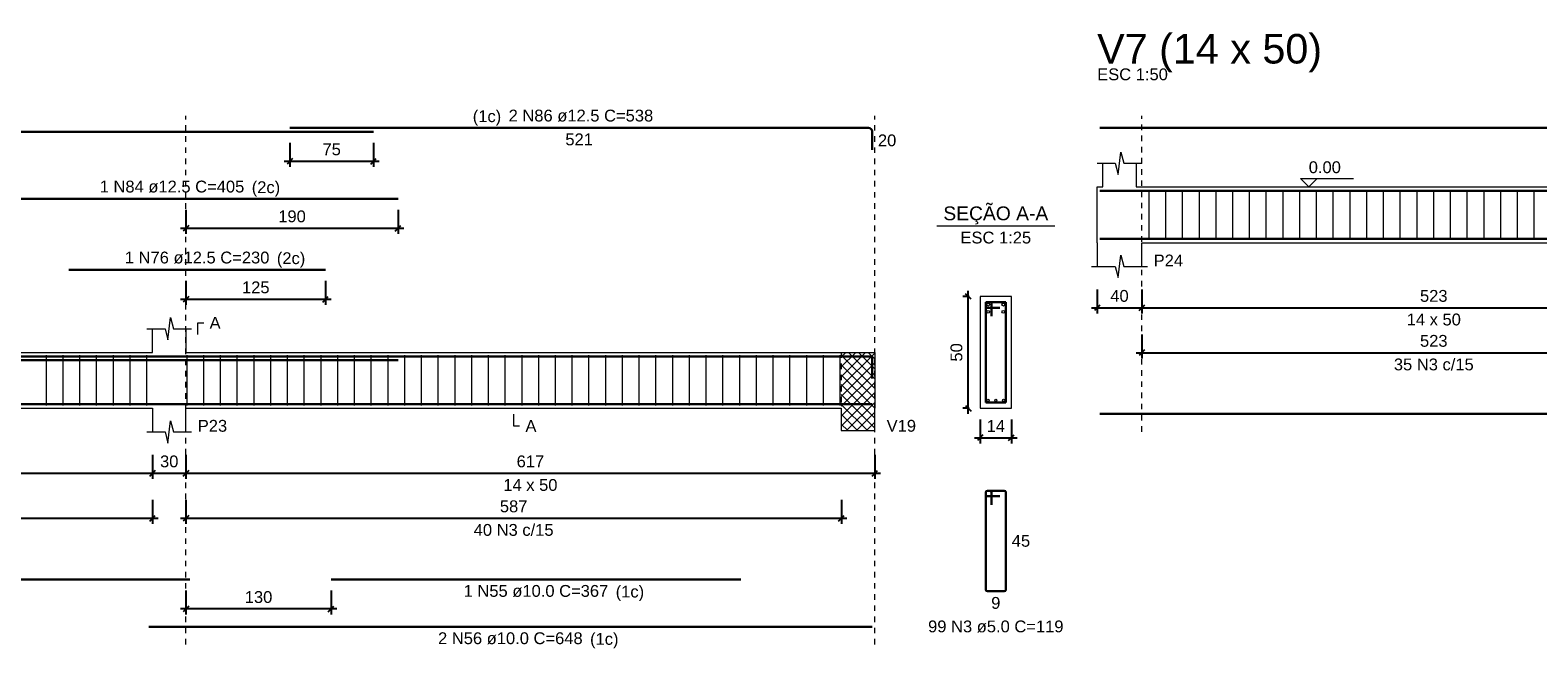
# Model space of a CAD drawing. Header units: millimetres. Extents: x 10 to 1250, y -62 to 528.
# Tile 840 of 909: x 810 to 837, y 100 to 111. Entities that reach past the tile are written whole.
import ezdxf

# ---------------------------------------------------------------- set-up
doc = ezdxf.new("R2010")
doc.units = ezdxf.units.MM
doc.header["$LTSCALE"] = 0.05
doc.linetypes.add('DOT', pattern=[6.35, 0, -6.35])
for name, color, linetype, lineweight in [('Descrição da armadura', 7, 'Continuous', 5), ('DT-Arm complementar', 5, 'Continuous', 5), ('DT-Barras na forma', 2, 'Continuous', 30), ('DT-Barras no corte', 5, 'Continuous', 5), ('DT-Barras rebatidas', 2, 'Continuous', 30), ('DT-Cotas', 9, 'Continuous', 5), ('DT-Forma', 5, 'Continuous', 5), ('DT-Hachura intersecção vigas', 9, 'Continuous', 5), ('DT-Pontilhado', 9, 'DOT', 5), ('DT-Textos', 7, 'Continuous', 5), ('DT-Título', 3, 'Continuous', 20), ('Textos armaduras', 7, 'Continuous', 5)]:
    doc.layers.add(name, color=color, linetype=linetype, lineweight=lineweight)
doc.styles.add('Arial', font='arial.ttf')
doc.styles.get("Standard").update_dxf_attribs({"font": 'arial.ttf'})
doc.dimstyles.new('UM_25.000000', dxfattribs={"dimtxt": 0.18, "dimasz": 0.1, "dimexe": 0.1, "dimexo": 0.2, "dimgap": 0, "dimtad": 1, "dimtih": 1, "dimtoh": 1, "dimdec": 1, "dimlfac": 25, "dimzin": 0, "dimdsep": 46, "dimtxsty": 'Standard', "dimcen": 0.09, "dimdle": 0.1, "dimadec": 1, "dimazin": 2, "dimtfac": 1, "dimtdec": 4, "dimtofl": 0, "dimtmove": 0, "dimatfit": 3, "dimfxl": 1, "dimtolj": 1, "dimarcsym": 0})
doc.dimstyles.new('UM_50.000000', dxfattribs={"dimtxt": 0.18, "dimasz": 0.1, "dimexe": 0.1, "dimexo": 0.2, "dimgap": 0.1, "dimtad": 1, "dimdec": 1, "dimlfac": 50, "dimzin": 0, "dimdsep": 46, "dimtxsty": 'Standard', "dimblk": 'OBLIQUE', "dimcen": 0.09, "dimdle": 0.1, "dimadec": 1, "dimazin": 2, "dimtfac": 1, "dimtdec": 1, "dimtofl": 0, "dimtmove": 0, "dimatfit": 3, "dimldrblk": 'OBLIQUE', "dimfxl": 1, "dimtolj": 1, "dimarcsym": 1})

# ---------------------------------------------------------------- blocks, each defined once
blk = doc.blocks.new('_Oblique')
at = {"color": 0, "linetype": 'ByBlock', "lineweight": -2}
blk.add_line((-0.5, -0.5), (0.5, 0.5), dxfattribs=at)
blk = doc.blocks.new('*D1126')
at = {"layer": 'Defpoints', "color": 0, "transparency": 16777216}
for p in [(805.549, 103.96), (811.749, 103.96), (811.749, 103.43)]:
    blk.add_point(p, dxfattribs=at)
at = {"layer": 'DT-Cotas', "color": 0, "lineweight": -2, "transparency": 16777216}
for p, q in [((805.549, 103.76), (805.549, 103.33)), ((811.749, 103.76), (811.749, 103.33)), ((805.449, 103.43), (811.849, 103.43))]:
    blk.add_line(p, q, dxfattribs=at)
at = {"layer": 'DT-Cotas', "color": 0, "lineweight": -2, "transparency": 16777216, "xscale": 0.1, "yscale": 0.1, "zscale": 0.1, "rotation": 180}
blk.add_blockref('_Oblique', (805.549, 103.43), dxfattribs=at)
at = {"layer": 'DT-Cotas', "color": 0, "lineweight": -2, "transparency": 16777216, "xscale": 0.1, "yscale": 0.1, "zscale": 0.1}
blk.add_blockref('_Oblique', (811.749, 103.43), dxfattribs=at)
at = {"layer": 'DT-Cotas', "transparency": 16777216, "insert": (808.649, 103.642), "char_height": 0.2118, "attachment_point": 5, "rotation": 0.0057, "style": 'Arial'}
blk.add_mtext('\\A1;310', dxfattribs=at)
blk = doc.blocks.new('*D1127')
at = {"layer": 'Defpoints', "color": 0, "transparency": 16777216}
for p in [(811.749, 103.96), (812.349, 103.96), (812.349, 103.43)]:
    blk.add_point(p, dxfattribs=at)
at = {"layer": 'DT-Cotas', "color": 0, "lineweight": -2, "transparency": 16777216}
for p, q in [((811.749, 103.76), (811.749, 103.33)), ((812.349, 103.76), (812.349, 103.33)), ((811.649, 103.43), (812.449, 103.43))]:
    blk.add_line(p, q, dxfattribs=at)
at = {"layer": 'DT-Cotas', "color": 0, "lineweight": -2, "transparency": 16777216, "xscale": 0.1, "yscale": 0.1, "zscale": 0.1, "rotation": 180}
blk.add_blockref('_Oblique', (811.749, 103.43), dxfattribs=at)
at = {"layer": 'DT-Cotas', "color": 0, "lineweight": -2, "transparency": 16777216, "xscale": 0.1, "yscale": 0.1, "zscale": 0.1}
blk.add_blockref('_Oblique', (812.349, 103.43), dxfattribs=at)
at = {"layer": 'DT-Cotas', "transparency": 16777216, "insert": (812.049, 103.642), "char_height": 0.2118, "attachment_point": 5, "rotation": 0.0057, "style": 'Arial'}
blk.add_mtext('\\A1;30', dxfattribs=at)
blk = doc.blocks.new('*D1128')
at = {"layer": 'Defpoints', "color": 0, "transparency": 16777216}
for p in [(812.349, 103.96), (824.689, 103.96), (824.689, 103.43)]:
    blk.add_point(p, dxfattribs=at)
at = {"layer": 'DT-Cotas', "color": 0, "lineweight": -2, "transparency": 16777216}
for p, q in [((812.349, 103.76), (812.349, 103.33)), ((824.689, 103.76), (824.689, 103.33)), ((812.249, 103.43), (824.789, 103.43))]:
    blk.add_line(p, q, dxfattribs=at)
at = {"layer": 'DT-Cotas', "color": 0, "lineweight": -2, "transparency": 16777216, "xscale": 0.1, "yscale": 0.1, "zscale": 0.1, "rotation": 180}
blk.add_blockref('_Oblique', (812.349, 103.43), dxfattribs=at)
at = {"layer": 'DT-Cotas', "color": 0, "lineweight": -2, "transparency": 16777216, "xscale": 0.1, "yscale": 0.1, "zscale": 0.1}
blk.add_blockref('_Oblique', (824.689, 103.43), dxfattribs=at)
at = {"layer": 'DT-Cotas', "transparency": 16777216, "insert": (818.519, 103.642), "char_height": 0.2118, "attachment_point": 5, "rotation": 0.0057, "style": 'Arial'}
blk.add_mtext('\\A1;617', dxfattribs=at)
blk = doc.blocks.new('*D1117')
at = {"layer": 'Defpoints', "color": 0, "transparency": 16777216}
for p in [(805.549, 103.155), (811.749, 103.155), (811.749, 102.625)]:
    blk.add_point(p, dxfattribs=at)
at = {"layer": 'DT-Cotas', "color": 0, "lineweight": -2, "transparency": 16777216}
for p, q in [((805.549, 102.955), (805.549, 102.525)), ((811.749, 102.955), (811.749, 102.525)), ((805.449, 102.625), (811.849, 102.625))]:
    blk.add_line(p, q, dxfattribs=at)
at = {"layer": 'DT-Cotas', "color": 0, "lineweight": -2, "transparency": 16777216, "xscale": 0.1, "yscale": 0.1, "zscale": 0.1, "rotation": 180}
blk.add_blockref('_Oblique', (805.549, 102.625), dxfattribs=at)
at = {"layer": 'DT-Cotas', "color": 0, "lineweight": -2, "transparency": 16777216, "xscale": 0.1, "yscale": 0.1, "zscale": 0.1}
blk.add_blockref('_Oblique', (811.749, 102.625), dxfattribs=at)
at = {"layer": 'DT-Cotas', "transparency": 16777216, "insert": (808.649, 102.837), "char_height": 0.2118, "attachment_point": 5, "rotation": 0.0057, "style": 'Arial'}
blk.add_mtext('\\A1;310', dxfattribs=at)
blk = doc.blocks.new('*D1118')
at = {"layer": 'Defpoints', "color": 0, "transparency": 16777216}
for p in [(812.349, 103.155), (824.089, 103.155), (824.089, 102.625)]:
    blk.add_point(p, dxfattribs=at)
at = {"layer": 'DT-Cotas', "color": 0, "lineweight": -2, "transparency": 16777216}
for p, q in [((812.349, 102.955), (812.349, 102.525)), ((824.089, 102.955), (824.089, 102.525)), ((812.249, 102.625), (824.189, 102.625))]:
    blk.add_line(p, q, dxfattribs=at)
at = {"layer": 'DT-Cotas', "color": 0, "lineweight": -2, "transparency": 16777216, "xscale": 0.1, "yscale": 0.1, "zscale": 0.1, "rotation": 180}
blk.add_blockref('_Oblique', (812.349, 102.625), dxfattribs=at)
at = {"layer": 'DT-Cotas', "color": 0, "lineweight": -2, "transparency": 16777216, "xscale": 0.1, "yscale": 0.1, "zscale": 0.1}
blk.add_blockref('_Oblique', (824.089, 102.625), dxfattribs=at)
at = {"layer": 'DT-Cotas', "transparency": 16777216, "insert": (818.219, 102.837), "char_height": 0.2118, "attachment_point": 5, "rotation": 0.0057, "style": 'Arial'}
blk.add_mtext('\\A1;587', dxfattribs=at)
blk = doc.blocks.new('*D1119')
at = {"layer": 'Defpoints', "color": 0, "transparency": 16777216}
for p in [(812.349, 101.53), (814.949, 101.53), (812.349, 101.001)]:
    blk.add_point(p, dxfattribs=at)
at = {"layer": 'DT-Cotas', "color": 0, "lineweight": -2, "transparency": 16777216}
for p, q in [((812.349, 101.33), (812.349, 100.901)), ((814.949, 101.33), (814.949, 100.901)), ((815.049, 101.001), (812.249, 101.001))]:
    blk.add_line(p, q, dxfattribs=at)
at = {"layer": 'DT-Cotas', "color": 0, "lineweight": -2, "transparency": 16777216, "xscale": 0.1, "yscale": 0.1, "zscale": 0.1, "rotation": 180}
blk.add_blockref('_Oblique', (812.349, 101.001), dxfattribs=at)
at = {"layer": 'DT-Cotas', "color": 0, "lineweight": -2, "transparency": 16777216, "xscale": 0.1, "yscale": 0.1, "zscale": 0.1}
blk.add_blockref('_Oblique', (814.949, 101.001), dxfattribs=at)
at = {"layer": 'DT-Cotas', "transparency": 16777216, "insert": (813.649, 101.213), "char_height": 0.2118, "attachment_point": 5, "rotation": 0.0057, "style": 'Arial'}
blk.add_mtext('\\A1;130', dxfattribs=at)
blk = doc.blocks.new('*D1120')
at = {"layer": 'Defpoints', "color": 0, "transparency": 16777216}
for p in [(812.349, 107.076), (814.849, 107.076), (814.849, 106.546)]:
    blk.add_point(p, dxfattribs=at)
at = {"layer": 'DT-Cotas', "color": 0, "lineweight": -2, "transparency": 16777216}
for p, q in [((812.349, 106.876), (812.349, 106.446)), ((814.849, 106.876), (814.849, 106.446)), ((812.249, 106.546), (814.949, 106.546))]:
    blk.add_line(p, q, dxfattribs=at)
at = {"layer": 'DT-Cotas', "color": 0, "lineweight": -2, "transparency": 16777216, "xscale": 0.1, "yscale": 0.1, "zscale": 0.1, "rotation": 180}
blk.add_blockref('_Oblique', (812.349, 106.546), dxfattribs=at)
at = {"layer": 'DT-Cotas', "color": 0, "lineweight": -2, "transparency": 16777216, "xscale": 0.1, "yscale": 0.1, "zscale": 0.1}
blk.add_blockref('_Oblique', (814.849, 106.546), dxfattribs=at)
at = {"layer": 'DT-Cotas', "transparency": 16777216, "insert": (813.599, 106.758), "char_height": 0.2118, "attachment_point": 5, "rotation": 0.0057, "style": 'Arial'}
blk.add_mtext('\\A1;125', dxfattribs=at)
blk = doc.blocks.new('*D1121')
at = {"layer": 'Defpoints', "color": 0, "transparency": 16777216}
for p in [(812.349, 108.347), (816.149, 108.347), (816.149, 107.817)]:
    blk.add_point(p, dxfattribs=at)
at = {"layer": 'DT-Cotas', "color": 0, "lineweight": -2, "transparency": 16777216}
for p, q in [((812.349, 108.147), (812.349, 107.717)), ((816.149, 108.147), (816.149, 107.717)), ((812.249, 107.817), (816.249, 107.817))]:
    blk.add_line(p, q, dxfattribs=at)
at = {"layer": 'DT-Cotas', "color": 0, "lineweight": -2, "transparency": 16777216, "xscale": 0.1, "yscale": 0.1, "zscale": 0.1, "rotation": 180}
blk.add_blockref('_Oblique', (812.349, 107.817), dxfattribs=at)
at = {"layer": 'DT-Cotas', "color": 0, "lineweight": -2, "transparency": 16777216, "xscale": 0.1, "yscale": 0.1, "zscale": 0.1}
blk.add_blockref('_Oblique', (816.149, 107.817), dxfattribs=at)
at = {"layer": 'DT-Cotas', "transparency": 16777216, "insert": (814.249, 108.029), "char_height": 0.2118, "attachment_point": 5, "rotation": 0.0057, "style": 'Arial'}
blk.add_mtext('\\A1;190', dxfattribs=at)
blk = doc.blocks.new('*D1139')
at = {"layer": 'Defpoints', "color": 0, "transparency": 16777216}
for p in [(814.209, 109.547), (815.709, 109.547), (815.709, 109.017)]:
    blk.add_point(p, dxfattribs=at)
at = {"layer": 'DT-Cotas', "color": 0, "lineweight": -2, "transparency": 16777216}
for p, q in [((814.209, 109.347), (814.209, 108.917)), ((815.709, 109.347), (815.709, 108.917)), ((814.109, 109.017), (815.809, 109.017))]:
    blk.add_line(p, q, dxfattribs=at)
at = {"layer": 'DT-Cotas', "color": 0, "lineweight": -2, "transparency": 16777216, "xscale": 0.1, "yscale": 0.1, "zscale": 0.1, "rotation": 180}
blk.add_blockref('_Oblique', (814.209, 109.017), dxfattribs=at)
at = {"layer": 'DT-Cotas', "color": 0, "lineweight": -2, "transparency": 16777216, "xscale": 0.1, "yscale": 0.1, "zscale": 0.1}
blk.add_blockref('_Oblique', (815.709, 109.017), dxfattribs=at)
at = {"layer": 'DT-Cotas', "transparency": 16777216, "insert": (814.959, 109.229), "char_height": 0.2118, "attachment_point": 5, "rotation": 0.0057, "style": 'Arial'}
blk.add_mtext('\\A1;75', dxfattribs=at)
blk = doc.blocks.new('*D1140')
at = {"layer": 'Defpoints', "color": 0, "transparency": 16777216}
for p in [(826.364, 106.595), (826.576, 106.595), (826.576, 104.595)]:
    blk.add_point(p, dxfattribs=at)
at = {"layer": 'DT-Cotas', "color": 0, "lineweight": -2, "transparency": 16777216}
for p, q in [((826.364, 104.495), (826.364, 106.695)), ((826.376, 106.595), (826.264, 106.595)), ((826.376, 104.595), (826.264, 104.595))]:
    blk.add_line(p, q, dxfattribs=at)
at = {"layer": 'DT-Cotas', "color": 0, "lineweight": -2, "transparency": 16777216, "xscale": 0.1, "yscale": 0.1, "zscale": 0.1}
for p, rotation in [((826.364, 106.595), 90), ((826.364, 104.595), 270)]:
    blk.add_blockref('_Oblique', p, dxfattribs=dict(at, rotation=rotation))
at = {"layer": 'DT-Cotas', "transparency": 16777216, "insert": (826.152, 105.595), "char_height": 0.2118, "attachment_point": 5, "rotation": 90, "style": 'Arial'}
blk.add_mtext('\\A1;50', dxfattribs=at)
blk = doc.blocks.new('*D1141')
at = {"layer": 'Defpoints', "color": 0, "transparency": 16777216}
for p in [(826.576, 104.595), (827.136, 104.595), (827.136, 104.066)]:
    blk.add_point(p, dxfattribs=at)
at = {"layer": 'DT-Cotas', "color": 0, "lineweight": -2, "transparency": 16777216}
for p, q in [((826.576, 104.395), (826.576, 103.966)), ((827.136, 104.395), (827.136, 103.966)), ((826.476, 104.066), (827.236, 104.066))]:
    blk.add_line(p, q, dxfattribs=at)
at = {"layer": 'DT-Cotas', "color": 0, "lineweight": -2, "transparency": 16777216, "xscale": 0.1, "yscale": 0.1, "zscale": 0.1, "rotation": 180}
blk.add_blockref('_Oblique', (826.576, 104.066), dxfattribs=at)
at = {"layer": 'DT-Cotas', "color": 0, "lineweight": -2, "transparency": 16777216, "xscale": 0.1, "yscale": 0.1, "zscale": 0.1}
blk.add_blockref('_Oblique', (827.136, 104.066), dxfattribs=at)
at = {"layer": 'DT-Cotas', "transparency": 16777216, "insert": (826.856, 104.277), "char_height": 0.2118, "attachment_point": 5, "rotation": 0.0057, "style": 'Arial'}
blk.add_mtext('\\A1;14', dxfattribs=at)
blk = doc.blocks.new('*D1130')
at = {"layer": 'Defpoints', "color": 0, "transparency": 16777216}
for p in [(828.672, 106.922), (829.472, 106.922), (829.472, 106.393)]:
    blk.add_point(p, dxfattribs=at)
at = {"layer": 'DT-Cotas', "color": 0, "lineweight": -2, "transparency": 16777216}
for p, q in [((828.672, 106.722), (828.672, 106.293)), ((829.472, 106.722), (829.472, 106.293)), ((828.572, 106.393), (829.572, 106.393))]:
    blk.add_line(p, q, dxfattribs=at)
at = {"layer": 'DT-Cotas', "color": 0, "lineweight": -2, "transparency": 16777216, "xscale": 0.1, "yscale": 0.1, "zscale": 0.1, "rotation": 180}
blk.add_blockref('_Oblique', (828.672, 106.393), dxfattribs=at)
at = {"layer": 'DT-Cotas', "color": 0, "lineweight": -2, "transparency": 16777216, "xscale": 0.1, "yscale": 0.1, "zscale": 0.1}
blk.add_blockref('_Oblique', (829.472, 106.393), dxfattribs=at)
at = {"layer": 'DT-Cotas', "transparency": 16777216, "insert": (829.072, 106.605), "char_height": 0.2118, "attachment_point": 5, "rotation": 0.0057, "style": 'Arial'}
blk.add_mtext('\\A1;40', dxfattribs=at)
blk = doc.blocks.new('*D1131')
at = {"layer": 'Defpoints', "color": 0, "transparency": 16777216}
for p in [(829.472, 106.922), (839.932, 106.922), (839.932, 106.393)]:
    blk.add_point(p, dxfattribs=at)
at = {"layer": 'DT-Cotas', "color": 0, "lineweight": -2, "transparency": 16777216}
for p, q in [((829.472, 106.722), (829.472, 106.293)), ((839.932, 106.722), (839.932, 106.293)), ((829.372, 106.393), (840.032, 106.393))]:
    blk.add_line(p, q, dxfattribs=at)
at = {"layer": 'DT-Cotas', "color": 0, "lineweight": -2, "transparency": 16777216, "xscale": 0.1, "yscale": 0.1, "zscale": 0.1, "rotation": 180}
blk.add_blockref('_Oblique', (829.472, 106.393), dxfattribs=at)
at = {"layer": 'DT-Cotas', "color": 0, "lineweight": -2, "transparency": 16777216, "xscale": 0.1, "yscale": 0.1, "zscale": 0.1}
blk.add_blockref('_Oblique', (839.932, 106.393), dxfattribs=at)
at = {"layer": 'DT-Cotas', "transparency": 16777216, "insert": (834.702, 106.605), "char_height": 0.2118, "attachment_point": 5, "rotation": 0.0057, "style": 'Arial'}
blk.add_mtext('\\A1;523', dxfattribs=at)
blk = doc.blocks.new('*D1135')
at = {"layer": 'Defpoints', "color": 0, "transparency": 16777216}
for p in [(829.472, 106.117), (839.932, 106.117), (839.932, 105.588)]:
    blk.add_point(p, dxfattribs=at)
at = {"layer": 'DT-Cotas', "color": 0, "lineweight": -2, "transparency": 16777216}
for p, q in [((829.472, 105.917), (829.472, 105.488)), ((839.932, 105.917), (839.932, 105.488)), ((829.372, 105.588), (840.032, 105.588))]:
    blk.add_line(p, q, dxfattribs=at)
at = {"layer": 'DT-Cotas', "color": 0, "lineweight": -2, "transparency": 16777216, "xscale": 0.1, "yscale": 0.1, "zscale": 0.1, "rotation": 180}
blk.add_blockref('_Oblique', (829.472, 105.588), dxfattribs=at)
at = {"layer": 'DT-Cotas', "color": 0, "lineweight": -2, "transparency": 16777216, "xscale": 0.1, "yscale": 0.1, "zscale": 0.1}
blk.add_blockref('_Oblique', (839.932, 105.588), dxfattribs=at)
at = {"layer": 'DT-Cotas', "transparency": 16777216, "insert": (834.702, 105.8), "char_height": 0.2118, "attachment_point": 5, "rotation": 0.0057, "style": 'Arial'}
blk.add_mtext('\\A1;523', dxfattribs=at)

msp = doc.modelspace()

# ---------------------------------------------------------------- hatches: boundary and pattern name
at = {"layer": 'DT-Hachura intersecção vigas', "linetype": 'Continuous'}
h = msp.add_hatch(dxfattribs=at)
h.set_pattern_fill('ANSI37', color=256, style=0)
h.set_pattern_definition([(45, (770.54189, 53.9117), (-0.08838835, 0.08838835), []), (135, (770.54189, 53.9117), (-0.08838835, -0.08838835), [])])
h.paths.add_polyline_path([(824.6885, 104.195), (824.6885, 104.595), (824.6885, 105.595), (824.0885, 105.595), (824.0885, 104.595), (824.0885, 104.195), (824.6885, 104.195)])

# ---------------------------------------------------------------- linework, layer by layer
at = {"layer": 'DT-Arm complementar'}
for p, q in [((829.6023, 107.6077), (829.6023, 108.5077)), ((829.9023, 107.6077), (829.9023, 108.5077)), ((830.2023, 107.6077), (830.2023, 108.5077)), ((830.5023, 107.6077), (830.5023, 108.5077)), ((830.8023, 107.6077), (830.8023, 108.5077)), ((831.1023, 107.6077), (831.1023, 108.5077)), ((831.4023, 107.6077), (831.4023, 108.5077)), ((831.7023, 107.6077), (831.7023, 108.5077)), ((832.0023, 107.6077), (832.0023, 108.5077)), ((832.3023, 107.6077), (832.3023, 108.5077)), ((832.6023, 107.6077), (832.6023, 108.5077)), ((832.9023, 107.6077), (832.9023, 108.5077)), ((833.2023, 107.6077), (833.2023, 108.5077)), ((833.5023, 107.6077), (833.5023, 108.5077)), ((833.8023, 107.6077), (833.8023, 108.5077)), ((834.1023, 107.6077), (834.1023, 108.5077)), ((834.4023, 107.6077), (834.4023, 108.5077)), ((834.7023, 107.6077), (834.7023, 108.5077)), ((835.0023, 107.6077), (835.0023, 108.5077)), ((835.3023, 107.6077), (835.3023, 108.5077)), ((835.6023, 107.6077), (835.6023, 108.5077)), ((835.9023, 107.6077), (835.9023, 108.5077)), ((836.2023, 107.6077), (836.2023, 108.5077)), ((836.5023, 107.6077), (836.5023, 108.5077)), ((809.8485, 104.645), (809.8485, 105.545)), ((810.1485, 104.645), (810.1485, 105.545)), ((810.4485, 104.645), (810.4485, 105.545)), ((810.7485, 104.645), (810.7485, 105.545)), ((811.0485, 104.645), (811.0485, 105.545)), ((811.3485, 104.645), (811.3485, 105.545)), ((811.6485, 104.645), (811.6485, 105.545)), ((812.3685, 104.645), (812.3685, 105.545)), ((812.6685, 104.645), (812.6685, 105.545)), ((812.9685, 104.645), (812.9685, 105.545)), ((813.2685, 104.645), (813.2685, 105.545)), ((813.5685, 104.645), (813.5685, 105.545)), ((813.8685, 104.645), (813.8685, 105.545)), ((814.1685, 104.645), (814.1685, 105.545)), ((814.4685, 104.645), (814.4685, 105.545)), ((814.7685, 104.645), (814.7685, 105.545)), ((815.0685, 104.645), (815.0685, 105.545)), ((815.3685, 104.645), (815.3685, 105.545)), ((815.6685, 104.645), (815.6685, 105.545)), ((815.9685, 104.645), (815.9685, 105.545)), ((816.2685, 104.645), (816.2685, 105.545)), ((816.5685, 104.645), (816.5685, 105.545)), ((816.8685, 104.645), (816.8685, 105.545)), ((817.1685, 104.645), (817.1685, 105.545)), ((817.4685, 104.645), (817.4685, 105.545)), ((817.7685, 104.645), (817.7685, 105.545)), ((818.0685, 104.645), (818.0685, 105.545)), ((818.3685, 104.645), (818.3685, 105.545)), ((818.6685, 104.645), (818.6685, 105.545)), ((818.9685, 104.645), (818.9685, 105.545)), ((819.2685, 104.645), (819.2685, 105.545)), ((819.5685, 104.645), (819.5685, 105.545)), ((819.8685, 104.645), (819.8685, 105.545)), ((820.1685, 104.645), (820.1685, 105.545)), ((820.4685, 104.645), (820.4685, 105.545)), ((820.7685, 104.645), (820.7685, 105.545)), ((821.0685, 104.645), (821.0685, 105.545)), ((821.3685, 104.645), (821.3685, 105.545)), ((821.6685, 104.645), (821.6685, 105.545)), ((821.9685, 104.645), (821.9685, 105.545)), ((822.2685, 104.645), (822.2685, 105.545)), ((822.5685, 104.645), (822.5685, 105.545)), ((822.8685, 104.645), (822.8685, 105.545)), ((823.1685, 104.645), (823.1685, 105.545)), ((823.4685, 104.645), (823.4685, 105.545)), ((823.7685, 104.645), (823.7685, 105.545)), ((824.0685, 104.645), (824.0685, 105.545))]:
    msp.add_line(p, q, dxfattribs=at)
at = {"layer": 'DT-Barras na forma'}
for p, q in [((826.7761, 106.495), (826.6761, 106.495)), ((826.6761, 106.495), (826.6761, 104.695)), ((827.0361, 106.495), (826.6761, 106.495)), ((826.6761, 106.495), (826.6761, 106.395)), ((826.7761, 106.245), (826.7761, 106.495)), ((827.0361, 104.695), (827.0361, 106.495)), ((826.6761, 106.395), (826.9261, 106.395)), ((826.6761, 104.695), (827.0361, 104.695))]:
    msp.add_line(p, q, dxfattribs=at)
for points in [[(828.7223, 108.4877), (852.1623, 108.4877)], [(828.7223, 107.6277), (852.1623, 107.6277)], [(791.9965, 105.235), (791.9965, 105.5225), (815.709, 105.5225)], [(808.0485, 105.4575), (816.1485, 105.4575)], [(810.2485, 105.4575), (814.8485, 105.4575)], [(814.209, 105.5225), (824.6385, 105.5225), (824.6385, 105.1266)], [(791.9965, 104.665), (812.4156, 104.665)], [(811.6814, 104.665), (824.6385, 104.665)], [(814.9485, 104.665), (822.2885, 104.665)]]:
    msp.add_lwpolyline(points, dxfattribs=at)
at = {"layer": 'DT-Barras no corte'}
for centre, radius in [((826.7211, 106.45), 0.025), ((826.9911, 106.45), 0.025), ((826.7211, 106.32), 0.025), ((826.9911, 106.32), 0.025), ((826.7161, 104.735), 0.02), ((826.8561, 104.735), 0.02), ((826.9961, 104.735), 0.02)]:
    msp.add_circle(centre, radius, dxfattribs=at)
at = {"layer": 'DT-Barras rebatidas'}
for p, q in [((792.059, 109.5467), (815.709, 109.5467)), ((814.209, 109.6173), (824.576, 109.6173)), ((824.6385, 109.5548), (824.6385, 109.2214)), ((828.7223, 109.6173), (852.1623, 109.6173)), ((808.0485, 108.3465), (816.1485, 108.3465)), ((810.2485, 107.0757), (814.8485, 107.0757)), ((828.7223, 104.4931), (852.1623, 104.4931)), ((826.6761, 103.0883), (826.6761, 101.3483)), ((826.6761, 103.0883), (826.6761, 103.0483)), ((826.7461, 103.1183), (826.7061, 103.1183)), ((827.0061, 103.1183), (826.7061, 103.1183)), ((826.7061, 103.0183), (826.9261, 103.0183)), ((826.7761, 102.8683), (826.7761, 103.0883)), ((827.0361, 101.3483), (827.0361, 103.0883)), ((791.9965, 101.5304), (812.4156, 101.5304)), ((814.9485, 101.5304), (822.2885, 101.5304)), ((826.7061, 101.3183), (827.0061, 101.3183)), ((811.6814, 100.6832), (824.6385, 100.6832))]:
    msp.add_line(p, q, dxfattribs=at)
for centre, radius, start, end in [((824.576, 109.5548), 0.0625, 0, 90), ((826.7061, 103.0883), 0.03, 90, 180), ((826.7061, 103.0883), 0.03, 90, 180), ((826.7061, 103.0483), 0.03, 180, 270), ((826.7461, 103.0883), 0.03, 0, 90), ((827.0061, 103.0883), 0.03, 0, 90), ((826.7061, 101.3483), 0.03, 180, 270), ((827.0061, 101.3483), 0.03, 270, 0)]:
    msp.add_arc(centre, radius, start, end, dxfattribs=at)
at = {"layer": 'DT-Forma'}
for p, q in [((829.0473, 108.7813), (829.0973, 109.1813)), ((829.0973, 109.1813), (829.1473, 108.9813)), ((828.6723, 108.9813), (828.9973, 108.9813)), ((828.7723, 108.5577), (828.7723, 108.9813)), ((828.9973, 108.9813), (829.0473, 108.7813)), ((829.1473, 108.9813), (829.4723, 108.9813)), ((829.3723, 108.9813), (829.3723, 108.5577)), ((828.6723, 108.5577), (828.7723, 108.5577)), ((829.3723, 108.5577), (840.0323, 108.5577)), ((828.6723, 107.5577), (828.6723, 107.1341)), ((829.4723, 107.1341), (829.4723, 107.5577)), ((829.4723, 107.5577), (839.9323, 107.5577)), ((829.0473, 106.9341), (829.0973, 107.3341)), ((829.0973, 107.3341), (829.1473, 107.1341)), ((828.5723, 107.1341), (828.9973, 107.1341)), ((828.9973, 107.1341), (829.0473, 106.9341)), ((829.1473, 107.1341), (829.5723, 107.1341)), ((827.1361, 106.595), (826.5761, 106.595)), ((826.5761, 106.595), (826.5761, 106.595)), ((826.5761, 106.595), (826.5761, 104.595)), ((827.1361, 104.595), (827.1361, 106.595)), ((827.1361, 106.595), (827.1361, 106.595)), ((812.0235, 105.8186), (812.0735, 106.2186)), ((812.0735, 106.2186), (812.1235, 106.0186)), ((811.6485, 106.0186), (811.9735, 106.0186)), ((811.7485, 105.595), (811.7485, 106.0186)), ((811.9735, 106.0186), (812.0235, 105.8186)), ((812.1235, 106.0186), (812.4485, 106.0186)), ((812.3485, 106.0186), (812.3485, 105.595)), ((805.5485, 105.595), (811.7485, 105.595)), ((812.3485, 105.595), (824.0885, 105.595)), ((824.0885, 105.595), (824.6885, 105.595)), ((805.5485, 104.595), (811.7485, 104.595)), ((811.7485, 104.595), (811.7485, 104.1714)), ((812.3485, 104.1714), (812.3485, 104.595)), ((812.3485, 104.595), (824.0885, 104.595)), ((824.0885, 104.595), (824.0885, 104.195)), ((824.6885, 104.195), (824.6885, 104.595)), ((826.5761, 104.595), (827.1361, 104.595)), ((826.5761, 104.595), (826.5761, 104.595)), ((827.1361, 104.595), (827.1361, 104.595)), ((812.0235, 103.9714), (812.0735, 104.3714)), ((812.0735, 104.3714), (812.1235, 104.1714)), ((811.6485, 104.1714), (811.9735, 104.1714)), ((811.9735, 104.1714), (812.0235, 103.9714)), ((812.1235, 104.1714), (812.4485, 104.1714)), ((824.0885, 104.195), (824.6885, 104.195))]:
    msp.add_line(p, q, dxfattribs=at)
at = {"layer": 'DT-Forma', "linetype": 'Continuous'}
for p, q in [((828.6723, 107.5577), (828.6723, 108.5577)), ((824.6885, 105.595), (824.6885, 104.595))]:
    msp.add_line(p, q, dxfattribs=at)
at = {"layer": 'DT-Pontilhado', "ltscale": 0.2}
for p, q in [((812.3485, 100.3655), (812.3485, 109.8291)), ((824.6885, 100.3655), (824.6885, 109.8291)), ((829.4723, 104.1754), (829.4723, 109.8291)), ((824.0885, 105.595), (824.0885, 104.595))]:
    msp.add_line(p, q, dxfattribs=at)
at = {"layer": 'DT-Textos'}
msp.add_line((825.7971, 107.8599), (827.9151, 107.8599), dxfattribs=at)
for points in [[(832.6103, 108.706), (832.462, 108.5577), (832.3137, 108.706), (833.2668, 108.706)], [(812.5603, 105.9127), (812.5603, 106.1245), (812.6662, 106.1245)], [(818.2185, 104.4891), (818.2185, 104.2773), (818.3244, 104.2773)]]:
    msp.add_lwpolyline(points, dxfattribs=at)

# ---------------------------------------------------------------- texts
at = {"layer": 'Descrição da armadura', "linetype": 'Continuous', "char_height": 0.2118, "attachment_point": 8, "line_spacing_factor": 0.798, "style": 'Arial'}
for s, insert, width in [('2 N86 ø12.5 C=538', (819.4238, 109.7232), 5.194653), ('1 N84 ø12.5 C=405', (812.0985, 108.4524), 5.194653), ('1 N76 ø12.5 C=230', (812.5485, 107.1816), 5.194653), ('35 N3 c/15', (834.7023, 105.2703), 2.869342), ('40 N3 c/15', (818.2185, 102.3076), 2.869342), ('1 N55 ø10.0 C=367', (818.6185, 101.2127), 5.194653), ('99 N3 ø5.0 C=119', (826.8561, 100.577), 4.8647), ('2 N56 ø10.0 C=648', (818.1599, 100.3655), 5.194653)]:
    msp.add_mtext(s, dxfattribs=dict(at, insert=insert, width=width))
at = {"layer": 'DT-Textos', "line_spacing_factor": 0.798, "style": 'Arial'}
for s, insert, char_height, width, attachment_point in [('ESC 1:50', (828.6723, 110.4645), 0.2118, 2.874069, 7), ('(1c)', (817.9959, 109.6537), 0.2118, 1.156382, 9), ('0.00', (832.462, 108.8013), 0.2118, 1.306872, 7), ('(2c)', (813.5269, 108.3827), 0.2118, 1.156382, 7), ('SEÇÃO A-A', (826.8559, 107.8847), 0.2471, 3.656684, 8), ('ESC 1:25', (826.8561, 107.5422), 0.2118, 2.874069, 8), ('(2c)', (813.9769, 107.1117), 0.2118, 1.156382, 7), ('P24', (829.6841, 107.1341), 0.2118, 1.194742, 7), ('A', (812.7721, 106.0186), 0.2118, 0.447864, 7), ('14 x 50', (834.7023, 106.0751), 0.2118, 2.202601, 8), ('P23', (812.5603, 104.1714), 0.2118, 1.194742, 7), ('A', (818.4303, 104.1714), 0.2118, 0.447864, 7), ('V19', (824.9003, 104.1714), 0.2118, 1.194742, 7), ('14 x 50', (818.5185, 103.1124), 0.2118, 2.202601, 8), ('(1c)', (820.0469, 101.1427), 0.2118, 1.156382, 7), ('(1c)', (819.5879, 100.2957), 0.2118, 1.156382, 7)]:
    msp.add_mtext(s, dxfattribs=dict(at, insert=insert, char_height=char_height, width=width, attachment_point=attachment_point))
at = {"layer": 'DT-Título', "insert": (828.6719, 110.6077), "char_height": 0.5295, "width": 8.534558, "attachment_point": 7, "line_spacing_factor": 0.798, "style": 'Arial'}
msp.add_mtext('V7 (14 x 50)', dxfattribs=at)
at = {"layer": 'Textos armaduras', "linetype": 'Continuous', "char_height": 0.2118, "attachment_point": 7, "line_spacing_factor": 0.798, "style": 'Arial'}
for s, insert, width in [('521', (819.145, 109.2996), 0.989858), ('20', (824.7444, 109.2822), 0.659905), ('45', (827.142, 102.1124), 0.659905), ('9', (826.7736, 101.0006), 0.329953)]:
    msp.add_mtext(s, dxfattribs=dict(at, insert=insert, width=width))

# ---------------------------------------------------------------- dimensions: what is measured, and where the dimension line sits
at = {"layer": 'DT-Cotas'}
for base, p1, p2, dimstyle, override, picture, middle in [((815.709, 109.0172), (814.209, 109.5467), (815.709, 109.5467), 'UM_50.000000', {"dimtxt": 0.2118, "dimasz": 0.1, "dimexe": 0.1, "dimexo": 0.2, "dimtad": 1, "dimtih": 0, "dimtoh": 0, "dimdec": 1, "dimlfac": 50, "dimzin": 8, "dimtxsty": 'Arial', "dimblk": 'Oblique', "dimblk1": 'Oblique', "dimblk2": 'Oblique', "dimsah": 1, "dimdle": 0.1, "dimse1": 0, "dimse2": 0, "dimclrt": 256, "dimadec": 1, "dimazin": 3, "dimtmove": 2, "dimldrblk": 'Oblique'}, '*D1139', (814.959, 109.229)), ((816.1485, 107.817), (812.3485, 108.3465), (816.1485, 108.3465), 'UM_50.000000', {"dimtxt": 0.2118, "dimasz": 0.1, "dimexe": 0.1, "dimexo": 0.2, "dimtad": 1, "dimtih": 0, "dimtoh": 0, "dimdec": 1, "dimlfac": 50, "dimzin": 8, "dimtxsty": 'Arial', "dimblk": 'Oblique', "dimblk1": 'Oblique', "dimblk2": 'Oblique', "dimsah": 1, "dimdle": 0.1, "dimse1": 0, "dimse2": 0, "dimclrt": 256, "dimadec": 1, "dimazin": 3, "dimtmove": 2, "dimldrblk": 'Oblique'}, '*D1121', (814.2485, 108.0288)), ((814.8485, 106.5462), (812.3485, 107.0757), (814.8485, 107.0757), 'UM_50.000000', {"dimtxt": 0.2118, "dimasz": 0.1, "dimexe": 0.1, "dimexo": 0.2, "dimtad": 1, "dimtih": 0, "dimtoh": 0, "dimdec": 1, "dimlfac": 50, "dimzin": 8, "dimtxsty": 'Arial', "dimblk": 'Oblique', "dimblk1": 'Oblique', "dimblk2": 'Oblique', "dimsah": 1, "dimdle": 0.1, "dimse1": 0, "dimse2": 0, "dimclrt": 256, "dimadec": 1, "dimazin": 3, "dimtmove": 2, "dimldrblk": 'Oblique'}, '*D1120', (813.5985, 106.758)), ((829.4723, 106.3928), (828.6723, 106.9223), (829.4723, 106.9223), 'UM_50.000000', {"dimtxt": 0.2118, "dimasz": 0.1, "dimexe": 0.1, "dimexo": 0.2, "dimtad": 1, "dimtih": 0, "dimtoh": 0, "dimdec": 1, "dimlfac": 50, "dimzin": 8, "dimtxsty": 'Arial', "dimblk": 'Oblique', "dimblk1": 'Oblique', "dimblk2": 'Oblique', "dimsah": 1, "dimdle": 0.1, "dimse1": 0, "dimse2": 0, "dimclrt": 256, "dimadec": 1, "dimazin": 3, "dimtmove": 2, "dimldrblk": 'Oblique'}, '*D1130', (829.0723, 106.6046)), ((839.9323, 106.3928), (829.4723, 106.9223), (839.9323, 106.9223), 'UM_50.000000', {"dimtxt": 0.2118, "dimasz": 0.1, "dimexe": 0.1, "dimexo": 0.2, "dimtad": 1, "dimtih": 0, "dimtoh": 0, "dimdec": 1, "dimlfac": 50, "dimzin": 8, "dimtxsty": 'Arial', "dimblk": 'Oblique', "dimblk1": 'Oblique', "dimblk2": 'Oblique', "dimsah": 1, "dimdle": 0.1, "dimse1": 0, "dimse2": 0, "dimclrt": 256, "dimadec": 1, "dimazin": 3, "dimtmove": 2, "dimldrblk": 'Oblique'}, '*D1131', (834.7023, 106.6046)), ((839.9323, 105.588), (829.4723, 106.1175), (839.9323, 106.1175), 'UM_50.000000', {"dimtxt": 0.2118, "dimasz": 0.1, "dimexe": 0.1, "dimexo": 0.2, "dimtad": 1, "dimtih": 0, "dimtoh": 0, "dimdec": 1, "dimlfac": 50, "dimzin": 8, "dimtxsty": 'Arial', "dimblk": 'Oblique', "dimblk1": 'Oblique', "dimblk2": 'Oblique', "dimsah": 1, "dimdle": 0.1, "dimse1": 0, "dimse2": 0, "dimclrt": 256, "dimadec": 1, "dimazin": 3, "dimtmove": 2, "dimldrblk": 'Oblique'}, '*D1135', (834.7023, 105.7998)), ((827.1361, 104.0655), (826.5761, 104.595), (827.1361, 104.595), 'UM_25.000000', {"dimtxt": 0.2118, "dimasz": 0.1, "dimexe": 0.1, "dimexo": 0.2, "dimtad": 1, "dimtih": 0, "dimtoh": 0, "dimdec": 1, "dimlfac": 25, "dimzin": 8, "dimtxsty": 'Arial', "dimblk": 'Oblique', "dimblk1": 'Oblique', "dimblk2": 'Oblique', "dimsah": 1, "dimdle": 0.1, "dimse1": 0, "dimse2": 0, "dimclrt": 256, "dimadec": 1, "dimazin": 3, "dimtmove": 2, "dimldrblk": 'Oblique'}, '*D1141', (826.8561, 104.2773)), ((811.7485, 103.4301), (805.5485, 103.9596), (811.7485, 103.9596), 'UM_50.000000', {"dimtxt": 0.2118, "dimasz": 0.1, "dimexe": 0.1, "dimexo": 0.2, "dimtad": 1, "dimtih": 0, "dimtoh": 0, "dimdec": 1, "dimlfac": 50, "dimzin": 8, "dimtxsty": 'Arial', "dimblk": 'Oblique', "dimblk1": 'Oblique', "dimblk2": 'Oblique', "dimsah": 1, "dimdle": 0.1, "dimse1": 0, "dimse2": 0, "dimclrt": 256, "dimadec": 1, "dimazin": 3, "dimtmove": 2, "dimldrblk": 'Oblique'}, '*D1126', (808.6485, 103.6419)), ((812.3485, 103.4301), (811.7485, 103.9596), (812.3485, 103.9596), 'UM_50.000000', {"dimtxt": 0.2118, "dimasz": 0.1, "dimexe": 0.1, "dimexo": 0.2, "dimtad": 1, "dimtih": 0, "dimtoh": 0, "dimdec": 1, "dimlfac": 50, "dimzin": 8, "dimtxsty": 'Arial', "dimblk": 'Oblique', "dimblk1": 'Oblique', "dimblk2": 'Oblique', "dimsah": 1, "dimdle": 0.1, "dimse1": 0, "dimse2": 0, "dimclrt": 256, "dimadec": 1, "dimazin": 3, "dimtmove": 2, "dimldrblk": 'Oblique'}, '*D1127', (812.0485, 103.6419)), ((824.6885, 103.4301), (812.3485, 103.9596), (824.6885, 103.9596), 'UM_50.000000', {"dimtxt": 0.2118, "dimasz": 0.1, "dimexe": 0.1, "dimexo": 0.2, "dimtad": 1, "dimtih": 0, "dimtoh": 0, "dimdec": 1, "dimlfac": 50, "dimzin": 8, "dimtxsty": 'Arial', "dimblk": 'Oblique', "dimblk1": 'Oblique', "dimblk2": 'Oblique', "dimsah": 1, "dimdle": 0.1, "dimse1": 0, "dimse2": 0, "dimclrt": 256, "dimadec": 1, "dimazin": 3, "dimtmove": 2, "dimldrblk": 'Oblique'}, '*D1128', (818.5185, 103.6419)), ((811.7485, 102.6253), (805.5485, 103.1548), (811.7485, 103.1548), 'UM_50.000000', {"dimtxt": 0.2118, "dimasz": 0.1, "dimexe": 0.1, "dimexo": 0.2, "dimtad": 1, "dimtih": 0, "dimtoh": 0, "dimdec": 1, "dimlfac": 50, "dimzin": 8, "dimtxsty": 'Arial', "dimblk": 'Oblique', "dimblk1": 'Oblique', "dimblk2": 'Oblique', "dimsah": 1, "dimdle": 0.1, "dimse1": 0, "dimse2": 0, "dimclrt": 256, "dimadec": 1, "dimazin": 3, "dimtmove": 2, "dimldrblk": 'Oblique'}, '*D1117', (808.6485, 102.8371)), ((824.0885, 102.6253), (812.3485, 103.1548), (824.0885, 103.1548), 'UM_50.000000', {"dimtxt": 0.2118, "dimasz": 0.1, "dimexe": 0.1, "dimexo": 0.2, "dimtad": 1, "dimtih": 0, "dimtoh": 0, "dimdec": 1, "dimlfac": 50, "dimzin": 8, "dimtxsty": 'Arial', "dimblk": 'Oblique', "dimblk1": 'Oblique', "dimblk2": 'Oblique', "dimsah": 1, "dimdle": 0.1, "dimse1": 0, "dimse2": 0, "dimclrt": 256, "dimadec": 1, "dimazin": 3, "dimtmove": 2, "dimldrblk": 'Oblique'}, '*D1118', (818.2185, 102.8371)), ((812.3485, 101.0009), (814.9485, 101.5304), (812.3485, 101.5304), 'UM_50.000000', {"dimtxt": 0.2118, "dimasz": 0.1, "dimexe": 0.1, "dimexo": 0.2, "dimtad": 1, "dimtih": 0, "dimtoh": 0, "dimdec": 1, "dimlfac": 50, "dimzin": 8, "dimtxsty": 'Arial', "dimblk": 'Oblique', "dimblk1": 'Oblique', "dimblk2": 'Oblique', "dimsah": 1, "dimdle": 0.1, "dimse1": 0, "dimse2": 0, "dimclrt": 256, "dimadec": 1, "dimazin": 3, "dimtmove": 2, "dimldrblk": 'Oblique'}, '*D1119', (813.6485, 101.2127))]:
    dim = msp.add_linear_dim(base=base, p1=p1, p2=p2, dimstyle=dimstyle, override=override, dxfattribs=at)
    dim.commit()
    dim.dimension.update_dxf_attribs({"geometry": picture, "text_midpoint": middle, "dimtype": 160, "text_rotation": 0.00573})
dim = msp.add_linear_dim(base=(826.3643, 106.595), p1=(826.5761, 104.595), p2=(826.5761, 106.595), angle=90, dimstyle='UM_25.000000', override={"dimtxt": 0.2118, "dimasz": 0.1, "dimexe": 0.1, "dimexo": 0.2, "dimtad": 1, "dimtih": 0, "dimtoh": 0, "dimdec": 1, "dimlfac": 25, "dimzin": 8, "dimtxsty": 'Arial', "dimblk": 'Oblique', "dimblk1": 'Oblique', "dimblk2": 'Oblique', "dimsah": 1, "dimdle": 0.1, "dimse1": 0, "dimse2": 0, "dimclrt": 256, "dimadec": 1, "dimazin": 3, "dimtmove": 2, "dimldrblk": 'Oblique'}, dxfattribs=at)
dim.commit()
dim.dimension.update_dxf_attribs({"geometry": '*D1140', "text_midpoint": (826.1525, 105.595), "dimtype": 160, "text_rotation": 90})

doc.saveas('drawing.dxf')
